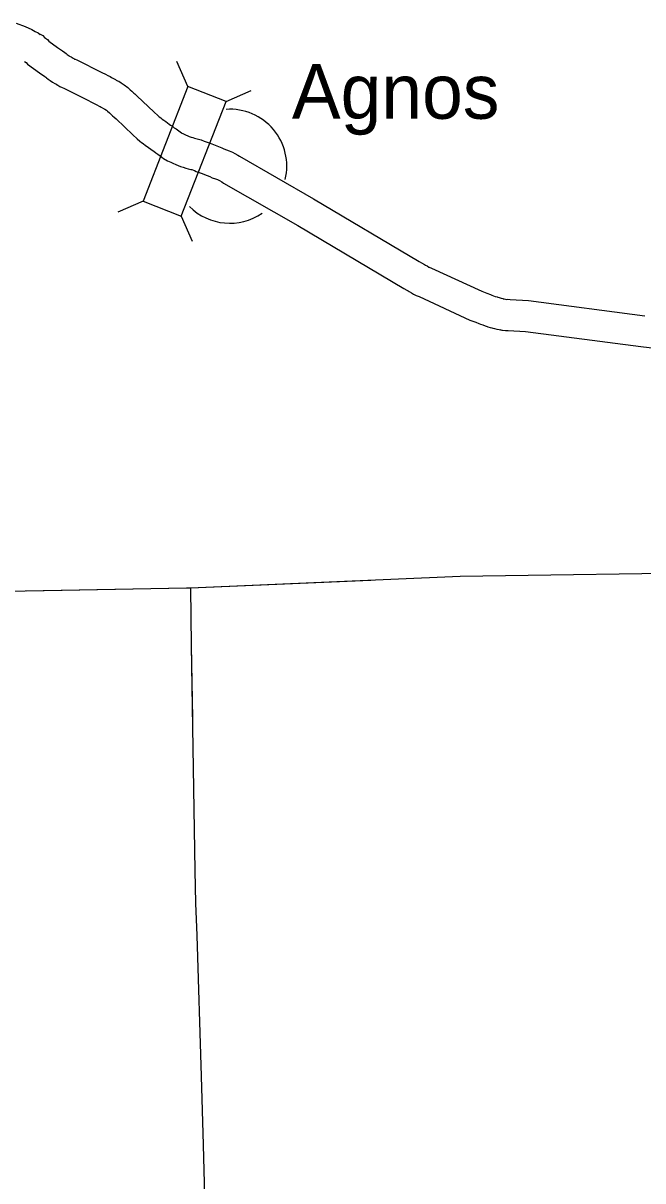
# Model space of a CAD drawing. Extents: x -939622 to -934222, y 1383701 to 1385301.
# Drawn here: x -936338.41 to -936320.48, y 1385076.43 to 1385109.94 of the extents above; entities that cross this region are included whole.
import ezdxf

# ---------------------------------------------------------------- set-up
doc = ezdxf.new("R2010")
doc.units = 0
for name, color, linetype in [('2', 7, 'Continuous'), ('Level 15', 7, 'Continuous'), ('Level 2', 7, 'Continuous'), ('Level 20', 7, 'Continuous'), ('Level 24', 7, 'Continuous')]:
    doc.layers.add(name, color=color, linetype=linetype)

msp = doc.modelspace()

# ---------------------------------------------------------------- linework, layer by layer
at = {"layer": '2'}
for points in [[(-936338.318, 1385093.514), (-936333.681, 1385093.599), (-936333.57, 1385093.601), (-936325.768, 1385093.935), (-936317.889, 1385094.048), (-936317.791, 1385094.058), (-936309.906, 1385094.165), (-936309.846, 1385094.163), (-936304.227, 1385094.17)], [(-936333.57, 1385093.601), (-936333.545, 1385091.927)], [(-936333.545, 1385091.927), (-936333.442, 1385085.413), (-936333.422, 1385084.469), (-936333.387, 1385083.54), (-936333.263, 1385079.468), (-936333.204, 1385077.476), (-936333.044, 1385071.58), (-936332.996, 1385069.566), (-936327.051, 1385069.546), (-936325.08, 1385069.532), (-936324.941, 1385061.867), (-936324.948, 1385061.738), (-936324.921, 1385060.326)]]:
    msp.add_lwpolyline(points, dxfattribs=at)
at = {"layer": 'Level 15'}
for points in [[(-936338.611, 1385109.944), (-936338.356, 1385109.845), (-936338.162, 1385109.763), (-936338.06, 1385109.706), (-936337.981, 1385109.668), (-936337.916, 1385109.619)], [(-936337.973, 1385109.655), (-936337.84, 1385109.584), (-936337.794, 1385109.53), (-936337.793, 1385109.529), (-936337.709, 1385109.468), (-936337.67, 1385109.423), (-936337.421, 1385109.243), (-936337.27, 1385109.138), (-936337.204, 1385109.092), (-936337.167, 1385109.062), (-936337.141, 1385109.041), (-936337.113, 1385109.02), (-936337.075, 1385108.996), (-936337.067, 1385108.991), (-936337.022, 1385108.97), (-936336.965, 1385108.931), (-936336.943, 1385108.918), (-936336.922, 1385108.905), (-936336.905, 1385108.897), (-936336.86, 1385108.878), (-936336.133, 1385108.516), (-936336.031, 1385108.465), (-936335.961, 1385108.429), (-936335.897, 1385108.396), (-936335.851, 1385108.368), (-936335.8, 1385108.343), (-936335.739, 1385108.31), (-936335.716, 1385108.296), (-936335.683, 1385108.278), (-936335.645, 1385108.26), (-936335.576, 1385108.219), (-936335.486, 1385108.162), (-936335.381, 1385108.081), (-936335.313, 1385108.017), (-936335.266, 1385107.976), (-936335.208, 1385107.921), (-936335.182, 1385107.898), (-936335.119, 1385107.844), (-936334.622, 1385107.366), (-936334.516, 1385107.269), (-936334.474, 1385107.234), (-936334.432, 1385107.202), (-936334.39, 1385107.169), (-936334.343, 1385107.134), (-936334.339, 1385107.131), (-936334.282, 1385107.098), (-936334.182, 1385107.022), (-936334.143, 1385106.994), (-936334.103, 1385106.968), (-936334.04, 1385106.918), (-936333.988, 1385106.882), (-936333.908, 1385106.823), (-936333.833, 1385106.768), (-936333.821, 1385106.76), (-936333.788, 1385106.747), (-936333.709, 1385106.711), (-936333.645, 1385106.681), (-936333.605, 1385106.666), (-936333.549, 1385106.645), (-936333.504, 1385106.629), (-936333.451, 1385106.612), (-936333.418, 1385106.604), (-936333.336, 1385106.584), (-936333.264, 1385106.564), (-936333.174, 1385106.532), (-936333.09, 1385106.5), (-936333.06, 1385106.486), (-936332.952, 1385106.45), (-936332.756, 1385106.37), (-936332.661, 1385106.333), (-936332.6, 1385106.305), (-936332.527, 1385106.279), (-936332.452, 1385106.25), (-936332.357, 1385106.211), (-936332.285, 1385106.17), (-936332.203, 1385106.122), (-936332.148, 1385106.089), (-936330.01, 1385104.859), (-936326.951, 1385103.043), (-936326.884, 1385103.005), (-936326.796, 1385102.959), (-936326.767, 1385102.938), (-936326.726, 1385102.916), (-936326.675, 1385102.885), (-936326.664, 1385102.879), (-936326.6, 1385102.853), (-936325.141, 1385102.182), (-936324.996, 1385102.127), (-936324.891, 1385102.088), (-936324.852, 1385102.072), (-936324.798, 1385102.053), (-936324.753, 1385102.035), (-936324.697, 1385102.018), (-936324.676, 1385102.01), (-936324.639, 1385101.999), (-936324.609, 1385101.99), (-936324.579, 1385101.982), (-936324.536, 1385101.97), (-936324.521, 1385101.966), (-936324.496, 1385101.962), (-936324.419, 1385101.949)], [(-936338.369, 1385108.836), (-936338.326, 1385108.804), (-936338.323, 1385108.802), (-936338.281, 1385108.754), (-936337.94, 1385108.508), (-936337.784, 1385108.4), (-936337.751, 1385108.377), (-936337.733, 1385108.361), (-936337.685, 1385108.324), (-936337.627, 1385108.282), (-936337.56, 1385108.238), (-936337.495, 1385108.197), (-936337.466, 1385108.184), (-936337.456, 1385108.177), (-936337.404, 1385108.145), (-936337.346, 1385108.111), (-936337.283, 1385108.08), (-936337.238, 1385108.06), (-936336.536, 1385107.711), (-936336.436, 1385107.661), (-936336.372, 1385107.629), (-936336.338, 1385107.611), (-936336.281, 1385107.576), (-936336.216, 1385107.545), (-936336.184, 1385107.527), (-936336.158, 1385107.512), (-936336.087, 1385107.473), (-936336.065, 1385107.463), (-936336.048, 1385107.453), (-936336.003, 1385107.425), (-936335.966, 1385107.396), (-936335.917, 1385107.35), (-936335.871, 1385107.309), (-936335.824, 1385107.265), (-936335.781, 1385107.225), (-936335.721, 1385107.175), (-936335.238, 1385106.71), (-936335.109, 1385106.592), (-936335.033, 1385106.529), (-936334.983, 1385106.491), (-936334.939, 1385106.456), (-936334.869, 1385106.404), (-936334.824, 1385106.372), (-936334.783, 1385106.348), (-936334.717, 1385106.298), (-936334.651, 1385106.251), (-936334.629, 1385106.237), (-936334.575, 1385106.194), (-936334.511, 1385106.15), (-936334.443, 1385106.099), (-936334.346, 1385106.028), (-936334.235, 1385105.956), (-936334.14, 1385105.919), (-936334.085, 1385105.893), (-936333.991, 1385105.85), (-936333.927, 1385105.826), (-936333.855, 1385105.798), (-936333.785, 1385105.775), (-936333.704, 1385105.748), (-936333.634, 1385105.73), (-936333.559, 1385105.712), (-936333.535, 1385105.705), (-936333.485, 1385105.688), (-936333.453, 1385105.676), (-936333.403, 1385105.651), (-936333.262, 1385105.605), (-936333.088, 1385105.534), (-936333.013, 1385105.505), (-936332.939, 1385105.471), (-936332.842, 1385105.436), (-936332.789, 1385105.415), (-936332.75, 1385105.399), (-936332.73, 1385105.388), (-936332.666, 1385105.351), (-936332.61, 1385105.316), (-936330.464, 1385104.082), (-936327.399, 1385102.262), (-936327.313, 1385102.214), (-936327.273, 1385102.193), (-936327.247, 1385102.174), (-936327.171, 1385102.133), (-936327.118, 1385102.101), (-936327.044, 1385102.062), (-936326.956, 1385102.027), (-936325.488, 1385101.351), (-936325.311, 1385101.284), (-936325.222, 1385101.251), (-936325.181, 1385101.234), (-936325.113, 1385101.209), (-936325.043, 1385101.182), (-936324.99, 1385101.167), (-936324.969, 1385101.158), (-936324.896, 1385101.137), (-936324.853, 1385101.124), (-936324.823, 1385101.116), (-936324.774, 1385101.101), (-936324.705, 1385101.084), (-936324.64, 1385101.073), (-936324.56, 1385101.061)], [(-936324.404, 1385101.95), (-936324.319, 1385101.944), (-936323.791, 1385101.912), (-936320.425, 1385101.474)], [(-936324.618, 1385101.074), (-936324.553, 1385101.054), (-936324.458, 1385101.051), (-936324.377, 1385101.046), (-936323.876, 1385101.015), (-936320.537, 1385100.581), (-936313.29, 1385099.715)]]:
    msp.add_lwpolyline(points, dxfattribs=at)
at = {"layer": 'Level 2'}
for points in [[(-936359.505, 1385093.257), (-936357.654, 1385093.195), (-936357.63, 1385093.196), (-936351.382, 1385093.28), (-936349.662, 1385093.307), (-936349.611, 1385093.299), (-936341.691, 1385093.448), (-936341.466, 1385093.455), (-936333.681, 1385093.599), (-936333.57, 1385093.601), (-936325.768, 1385093.935), (-936317.889, 1385094.048), (-936317.791, 1385094.058), (-936309.906, 1385094.165), (-936309.846, 1385094.163), (-936304.227, 1385094.17)], [(-936359.505, 1385093.257), (-936357.654, 1385093.195), (-936357.63, 1385093.196), (-936351.382, 1385093.28), (-936349.662, 1385093.307), (-936349.611, 1385093.299), (-936341.691, 1385093.448), (-936341.466, 1385093.455), (-936333.681, 1385093.599), (-936333.57, 1385093.601), (-936328.347, 1385093.825)], [(-936333.57, 1385093.601), (-936333.545, 1385091.927)], [(-936333.57, 1385093.601), (-936333.545, 1385091.927)], [(-936333.545, 1385091.927), (-936333.512, 1385089.817)], [(-936333.545, 1385091.927), (-936333.442, 1385085.413), (-936333.422, 1385084.469), (-936333.387, 1385083.54), (-936333.263, 1385079.468), (-936333.204, 1385077.476), (-936333.044, 1385071.58), (-936332.996, 1385069.566), (-936327.051, 1385069.546), (-936325.08, 1385069.532), (-936324.941, 1385061.867), (-936324.948, 1385061.738), (-936324.921, 1385060.301)]]:
    msp.add_lwpolyline(points, dxfattribs=at)
at = {"layer": 'Level 20'}
for p, q in [((-936333.646, 1385108.112), (-936333.963, 1385108.838)), ((-936332.539, 1385107.68), (-936331.814, 1385107.998)), ((-936334.943, 1385104.793), (-936335.669, 1385104.475)), ((-936333.837, 1385104.36), (-936333.519, 1385103.635))]:
    msp.add_line(p, q, dxfattribs=at)
msp.add_lwpolyline([(-936333.646, 1385108.112), (-936334.943, 1385104.793), (-936333.837, 1385104.36), (-936332.539, 1385107.68)], close=True, dxfattribs=at)
at = {"layer": 'Level 24'}
for start, end in [(346.5514, 93.8141), (225, 304.3803)]:
    msp.add_arc((-936332.431, 1385105.802), 1.65, start, end, dxfattribs=at)

# ---------------------------------------------------------------- texts
msp.add_text('Agnos', height=1.584, dxfattribs=at).set_placement((-936330.637, 1385107.176))

doc.saveas('drawing.dxf')
